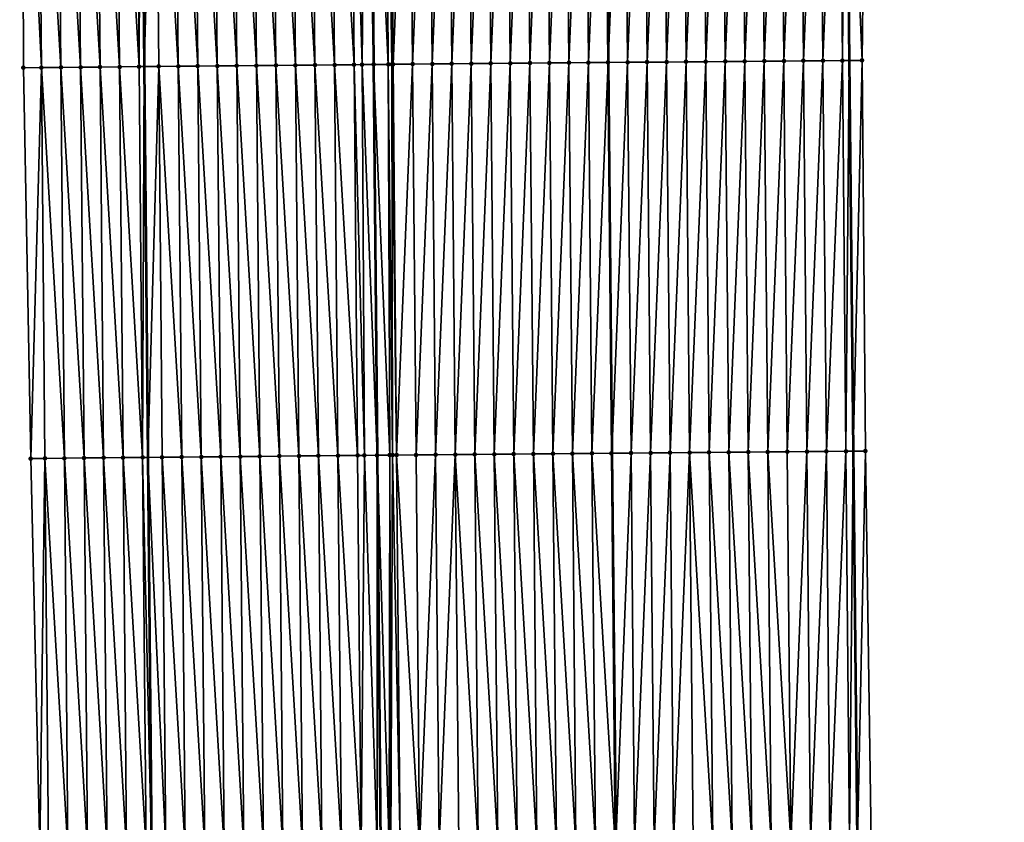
# Model space of a CAD drawing. Header units: feet. Extents: x 2010743 to 2022806, y 818705 to 837694.
# Tile 393 of 531: x 2011439 to 2011489, y 832155 to 832196. Entities that reach past the tile are written whole.
import ezdxf

# ---------------------------------------------------------------- set-up
doc = ezdxf.new("R2010")
doc.units = ezdxf.units.FT
doc.header["$MEASUREMENT"] = 0
for name, color, linetype, lineweight in [('EP_Travel Lane', 172, 'Continuous', 53), ('Road Shots', 141, 'Continuous', 100), ('STRIPING', 60, 'Continuous', 53)]:
    doc.layers.add(name, color=color, linetype=linetype, lineweight=lineweight)
doc.layers.add('I-77-MM17-21_NB-Surface-Border', color=7, linetype='Continuous')
doc.layers.add('I-77-MM17-21_NB-Surface-TIN', color=7, linetype='Continuous')

msp = doc.modelspace()

# ---------------------------------------------------------------- linework, layer by layer
at = {"layer": 'EP_Travel Lane'}
for points in [[(2011480.484, 832293.566, 313.456), (2011480.691, 832273.573, 313.939), (2011480.899, 832253.579, 314.387), (2011481.107, 832233.586, 314.886), (2011481.314, 832213.593, 315.362), (2011481.522, 832193.6, 315.84), (2011481.73, 832173.607, 316.339), (2011481.936, 832153.639, 316.832), (2011482.134, 832133.646, 317.322), (2011482.331, 832113.653, 317.803), (2011482.529, 832093.66, 318.312), (2011482.737, 832073.695, 318.789), (2011482.961, 832053.702, 319.297), (2011483.185, 832033.709, 319.77), (2011483.408, 832013.716, 320.248), (2011483.632, 831993.722, 320.705), (2011483.856, 831973.729, 321.148), (2011484.08, 831953.735, 321.622), (2011484.303, 831933.742, 322.081), (2011484.527, 831913.748, 322.499), (2011484.751, 831893.752, 322.885), (2011484.969, 831873.752, 323.278), (2011485.177, 831853.756, 323.652), (2011485.386, 831833.761, 324.021)], [(2011444.494, 832293.251, 313.631), (2011444.683, 832273.258, 314.1), (2011444.871, 832253.265, 314.597), (2011445.059, 832233.272, 315.096), (2011445.247, 832213.279, 315.587), (2011445.436, 832193.285, 316.067), (2011445.624, 832173.292, 316.56), (2011445.814, 832153.284, 317.06), (2011446.014, 832133.291, 317.55), (2011446.214, 832113.298, 318.04), (2011446.414, 832093.305, 318.558), (2011446.623, 832073.297, 319.07), (2011446.847, 832053.304, 319.57), (2011447.07, 832033.311, 320.029), (2011447.294, 832013.318, 320.502), (2011447.517, 831993.324, 320.944), (2011447.741, 831973.33, 321.378), (2011447.965, 831953.337, 321.848), (2011448.188, 831933.343, 322.303), (2011448.412, 831913.349, 322.748), (2011448.635, 831893.354, 323.147), (2011448.856, 831873.365, 323.537), (2011449.072, 831853.371, 323.961), (2011449.288, 831833.375, 324.312)]]:
    msp.add_polyline3d(points, dxfattribs=at)
at = {"layer": 'I-77-MM17-21_NB-Surface-Border', "color": 3, "linetype": 'Continuous', "lineweight": -3}
for points in [[(2011441.412, 832093.252, 318.408), (2011440.674, 832113.238, 317.868), (2011440.63, 832133.233, 317.392), (2011440.104, 832153.222, 316.892), (2011439.632, 832173.234, 316.367), (2011439.26, 832193.226, 315.866), (2011439.191, 832213.22, 315.399), (2011439.069, 832233.214, 314.91), (2011439.151, 832253.21, 314.421), (2011439.226, 832273.205, 313.936), (2011439.288, 832293.202, 313.486), (2011439.901, 832313.203, 313.053)], [(2011481.165, 832293.572, 313.433), (2011481.52, 832273.58, 313.913), (2011481.538, 832253.584, 314.367), (2011482.053, 832233.594, 314.854), (2011482.414, 832213.602, 315.328), (2011482.182, 832193.605, 315.817), (2011482.359, 832173.612, 316.32), (2011482.654, 832153.646, 316.801), (2011484.217, 832133.665, 317.26), (2011482.939, 832113.659, 317.785), (2011483.139, 832093.666, 318.292), (2011485.348, 832073.722, 318.697), (2011486.571, 832053.739, 319.159), (2011486.795, 832033.746, 319.633), (2011488.019, 832013.763, 320.064), (2011488.242, 831993.77, 320.526), (2011489.466, 831973.786, 320.932), (2011488.69, 831953.783, 321.439), (2011488.913, 831933.789, 321.898), (2011488.137, 831913.785, 322.365), (2011488.361, 831893.79, 322.756), (2011488.581, 831873.788, 323.147), (2011486.798, 831853.773, 323.598), (2011489.014, 831833.797, 323.882)]]:
    msp.add_polyline3d(points, dxfattribs=at)
at = {"layer": 'I-77-MM17-21_NB-Surface-TIN', "color": 128, "linetype": 'Continuous', "lineweight": -3}
for points in [[(2011440.183, 832193.235, 315.899), (2011440.006, 832213.228, 315.427), (2011439.191, 832213.22, 315.399)], [(2011439.26, 832193.226, 315.866), (2011440.183, 832193.235, 315.899), (2011439.191, 832213.22, 315.399)], [(2011441.183, 832193.244, 315.933), (2011441.006, 832213.238, 315.458), (2011440.006, 832213.228, 315.427)], [(2011440.183, 832193.235, 315.899), (2011441.183, 832193.244, 315.933), (2011440.006, 832213.228, 315.427)], [(2011442.183, 832193.254, 315.967), (2011442.006, 832213.248, 315.49), (2011441.006, 832213.238, 315.458)], [(2011441.183, 832193.244, 315.933), (2011442.183, 832193.254, 315.967), (2011441.006, 832213.238, 315.458)], [(2011443.183, 832193.264, 315.999), (2011443.006, 832213.257, 315.521), (2011442.006, 832213.248, 315.49)], [(2011442.183, 832193.254, 315.967), (2011443.183, 832193.264, 315.999), (2011442.006, 832213.248, 315.49)], [(2011444.183, 832193.273, 316.032), (2011444.006, 832213.267, 315.55), (2011443.006, 832213.257, 315.521)], [(2011443.183, 832193.264, 315.999), (2011444.183, 832193.273, 316.032), (2011443.006, 832213.257, 315.521)], [(2011445.183, 832193.283, 316.065), (2011445.006, 832213.276, 315.586), (2011444.006, 832213.267, 315.55)], [(2011444.183, 832193.273, 316.032), (2011445.183, 832193.283, 316.065), (2011444.006, 832213.267, 315.55)], [(2011445.183, 832193.283, 316.065), (2011445.247, 832213.279, 315.587), (2011445.006, 832213.276, 315.586)], [(2011445.183, 832193.283, 316.065), (2011445.436, 832193.285, 316.067), (2011445.247, 832213.279, 315.587)], [(2011446.006, 832213.285, 315.589), (2011445.247, 832213.279, 315.587), (2011445.436, 832193.285, 316.067)], [(2011446.183, 832193.292, 316.071), (2011446.006, 832213.285, 315.589), (2011445.436, 832193.285, 316.067)], [(2011447.183, 832193.301, 316.093), (2011447.006, 832213.295, 315.609), (2011446.006, 832213.285, 315.589)], [(2011446.183, 832193.292, 316.071), (2011447.183, 832193.301, 316.093), (2011446.006, 832213.285, 315.589)], [(2011448.183, 832193.311, 316.111), (2011448.006, 832213.304, 315.628), (2011447.006, 832213.295, 315.609)], [(2011447.183, 832193.301, 316.093), (2011448.183, 832193.311, 316.111), (2011447.006, 832213.295, 315.609)], [(2011449.183, 832193.32, 316.127), (2011449.006, 832213.313, 315.641), (2011448.006, 832213.304, 315.628)], [(2011448.183, 832193.311, 316.111), (2011449.183, 832193.32, 316.127), (2011448.006, 832213.304, 315.628)], [(2011450.183, 832193.329, 316.137), (2011450.006, 832213.322, 315.652), (2011449.006, 832213.313, 315.641)], [(2011449.183, 832193.32, 316.127), (2011450.183, 832193.329, 316.137), (2011449.006, 832213.313, 315.641)], [(2011451.183, 832193.338, 316.149), (2011451.006, 832213.331, 315.663), (2011450.006, 832213.322, 315.652)], [(2011450.183, 832193.329, 316.137), (2011451.183, 832193.338, 316.149), (2011450.006, 832213.322, 315.652)], [(2011452.183, 832193.347, 316.161), (2011452.006, 832213.341, 315.676), (2011451.006, 832213.331, 315.663)], [(2011451.183, 832193.338, 316.149), (2011452.183, 832193.347, 316.161), (2011451.006, 832213.331, 315.663)], [(2011453.183, 832193.356, 316.173), (2011453.005, 832213.35, 315.688), (2011452.006, 832213.341, 315.676)], [(2011452.183, 832193.347, 316.161), (2011453.183, 832193.356, 316.173), (2011452.006, 832213.341, 315.676)], [(2011454.183, 832193.366, 316.188), (2011454.005, 832213.359, 315.704), (2011453.005, 832213.35, 315.688)], [(2011453.183, 832193.356, 316.173), (2011454.183, 832193.366, 316.188), (2011453.005, 832213.35, 315.688)], [(2011455.183, 832193.375, 316.207), (2011455.005, 832213.368, 315.72), (2011454.005, 832213.359, 315.704)], [(2011454.183, 832193.366, 316.188), (2011455.183, 832193.375, 316.207), (2011454.005, 832213.359, 315.704)], [(2011456.183, 832193.384, 316.228), (2011456.005, 832213.378, 315.74), (2011455.005, 832213.368, 315.72)], [(2011455.183, 832193.375, 316.207), (2011456.183, 832193.384, 316.228), (2011455.005, 832213.368, 315.72)], [(2011456.596, 832193.388, 316.236), (2011456.765, 832213.385, 315.756), (2011456.005, 832213.378, 315.74)], [(2011456.183, 832193.384, 316.228), (2011456.596, 832193.388, 316.236), (2011456.005, 832213.378, 315.74)], [(2011456.596, 832193.388, 316.236), (2011457.183, 832193.394, 316.245), (2011456.765, 832213.385, 315.756)], [(2011456.765, 832213.385, 315.756), (2011457.183, 832193.394, 316.245), (2011457.005, 832213.387, 315.759)], [(2011457.937, 832193.4, 316.249), (2011457.828, 832213.394, 315.762), (2011457.005, 832213.387, 315.759)], [(2011457.937, 832193.4, 316.249), (2011457.005, 832213.387, 315.759), (2011457.183, 832193.394, 316.245)], [(2011458.121, 832193.402, 316.249), (2011458.005, 832213.396, 315.762), (2011457.828, 832213.394, 315.762)], [(2011457.937, 832193.4, 316.249), (2011458.121, 832193.402, 316.249), (2011457.828, 832213.394, 315.762)], [(2011458.183, 832193.403, 316.249), (2011459.005, 832213.404, 315.749), (2011458.005, 832213.396, 315.762)], [(2011458.121, 832193.402, 316.249), (2011458.183, 832193.403, 316.249), (2011458.005, 832213.396, 315.762)], [(2011458.183, 832193.403, 316.249), (2011459.183, 832193.411, 316.237), (2011459.005, 832213.404, 315.749)], [(2011459.183, 832193.411, 316.237), (2011460.005, 832213.413, 315.73), (2011459.005, 832213.404, 315.749)], [(2011459.183, 832193.411, 316.237), (2011460.183, 832193.42, 316.22), (2011460.005, 832213.413, 315.73)], [(2011460.183, 832193.42, 316.22), (2011461.005, 832213.421, 315.712), (2011460.005, 832213.413, 315.73)], [(2011460.183, 832193.42, 316.22), (2011461.183, 832193.428, 316.2), (2011461.005, 832213.421, 315.712)], [(2011461.183, 832193.428, 316.2), (2011462.005, 832213.43, 315.696), (2011461.005, 832213.421, 315.712)], [(2011461.183, 832193.428, 316.2), (2011462.182, 832193.437, 316.184), (2011462.005, 832213.43, 315.696)], [(2011463.005, 832213.438, 315.681), (2011462.005, 832213.43, 315.696), (2011462.182, 832193.437, 316.184)], [(2011463.182, 832193.445, 316.17), (2011463.005, 832213.438, 315.681), (2011462.182, 832193.437, 316.184)], [(2011463.182, 832193.445, 316.17), (2011464.005, 832213.447, 315.664), (2011463.005, 832213.438, 315.681)], [(2011463.182, 832193.445, 316.17), (2011464.182, 832193.454, 316.154), (2011464.005, 832213.447, 315.664)], [(2011464.182, 832193.454, 316.154), (2011465.005, 832213.455, 315.647), (2011464.005, 832213.447, 315.664)], [(2011464.182, 832193.454, 316.154), (2011465.182, 832193.462, 316.138), (2011465.005, 832213.455, 315.647)], [(2011465.182, 832193.462, 316.138), (2011466.005, 832213.464, 315.633), (2011465.005, 832213.455, 315.647)], [(2011465.182, 832193.462, 316.138), (2011466.182, 832193.471, 316.123), (2011466.005, 832213.464, 315.633)], [(2011466.182, 832193.471, 316.123), (2011467.005, 832213.472, 315.62), (2011466.005, 832213.464, 315.633)], [(2011466.182, 832193.471, 316.123), (2011467.182, 832193.479, 316.11), (2011467.005, 832213.472, 315.62)], [(2011467.182, 832193.479, 316.11), (2011468.005, 832213.481, 315.609), (2011467.005, 832213.472, 315.62)], [(2011467.182, 832193.479, 316.11), (2011468.182, 832193.488, 316.1), (2011468.005, 832213.481, 315.609)], [(2011468.182, 832193.488, 316.1), (2011469, 832213.489, 315.591), (2011468.005, 832213.481, 315.609)], [(2011468.182, 832193.488, 316.1), (2011469.182, 832193.496, 316.085), (2011469, 832213.489, 315.591)], [(2011469.005, 832213.489, 315.591), (2011469, 832213.489, 315.591), (2011469.191, 832193.496, 316.085)], [(2011469.182, 832193.496, 316.085), (2011469.191, 832193.496, 316.085), (2011469, 832213.489, 315.591)], [(2011469.005, 832213.489, 315.591), (2011469.191, 832193.496, 316.085), (2011470.005, 832213.498, 315.57)], [(2011470.182, 832193.505, 316.061), (2011470.005, 832213.498, 315.57), (2011469.191, 832193.496, 316.085)], [(2011470.182, 832193.505, 316.061), (2011471.005, 832213.506, 315.548), (2011470.005, 832213.498, 315.57)], [(2011470.182, 832193.505, 316.061), (2011471.182, 832193.513, 316.035), (2011471.005, 832213.506, 315.548)], [(2011471.182, 832193.513, 316.035), (2011472.005, 832213.515, 315.529), (2011471.005, 832213.506, 315.548)], [(2011471.182, 832193.513, 316.035), (2011472.182, 832193.521, 316.011), (2011472.005, 832213.515, 315.529)], [(2011472.182, 832193.521, 316.011), (2011473.005, 832213.523, 315.512), (2011472.005, 832213.515, 315.529)], [(2011472.182, 832193.521, 316.011), (2011473.182, 832193.53, 315.991), (2011473.005, 832213.523, 315.512)], [(2011473.182, 832193.53, 315.991), (2011474.005, 832213.531, 315.495), (2011473.005, 832213.523, 315.512)], [(2011473.182, 832193.53, 315.991), (2011474.182, 832193.538, 315.975), (2011474.005, 832213.531, 315.495)], [(2011474.182, 832193.538, 315.975), (2011475.005, 832213.54, 315.482), (2011474.005, 832213.531, 315.495)], [(2011474.182, 832193.538, 315.975), (2011475.182, 832193.547, 315.962), (2011475.005, 832213.54, 315.482)], [(2011475.182, 832193.547, 315.962), (2011476.005, 832213.549, 315.469), (2011475.005, 832213.54, 315.482)], [(2011475.182, 832193.547, 315.962), (2011476.182, 832193.555, 315.952), (2011476.005, 832213.549, 315.469)], [(2011476.182, 832193.555, 315.952), (2011477.005, 832213.557, 315.456), (2011476.005, 832213.549, 315.469)], [(2011476.182, 832193.555, 315.952), (2011477.182, 832193.564, 315.938), (2011477.005, 832213.557, 315.456)], [(2011477.182, 832193.564, 315.938), (2011478.005, 832213.566, 315.439), (2011477.005, 832213.557, 315.456)], [(2011477.182, 832193.564, 315.938), (2011478.182, 832193.572, 315.919), (2011478.005, 832213.566, 315.439)], [(2011478.182, 832193.572, 315.919), (2011479.005, 832213.574, 315.422), (2011478.005, 832213.566, 315.439)], [(2011478.182, 832193.572, 315.919), (2011479.182, 832193.581, 315.899), (2011479.005, 832213.574, 315.422)], [(2011479.182, 832193.581, 315.899), (2011480.004, 832213.582, 315.402), (2011479.005, 832213.574, 315.422)], [(2011479.182, 832193.581, 315.899), (2011480.182, 832193.589, 315.88), (2011480.004, 832213.582, 315.402)], [(2011480.182, 832193.589, 315.88), (2011481.004, 832213.591, 315.372), (2011480.004, 832213.582, 315.402)], [(2011480.182, 832193.589, 315.88), (2011481.182, 832193.597, 315.852), (2011481.004, 832213.591, 315.372)], [(2011481.182, 832193.597, 315.852), (2011481.314, 832213.593, 315.362), (2011481.004, 832213.591, 315.372)], [(2011481.182, 832193.597, 315.852), (2011481.522, 832193.6, 315.84), (2011481.314, 832213.593, 315.362)], [(2011482.182, 832193.605, 315.817), (2011482.414, 832213.602, 315.328), (2011481.314, 832213.593, 315.362)], [(2011482.182, 832193.605, 315.817), (2011481.314, 832213.593, 315.362), (2011481.522, 832193.6, 315.84)], [(2011475.359, 832173.553, 316.452), (2011476.182, 832193.555, 315.952), (2011475.182, 832193.547, 315.962)], [(2011475.359, 832173.553, 316.452), (2011476.359, 832173.562, 316.441), (2011476.182, 832193.555, 315.952)], [(2011476.359, 832173.562, 316.441), (2011477.182, 832193.564, 315.938), (2011476.182, 832193.555, 315.952)], [(2011476.359, 832173.562, 316.441), (2011477.359, 832173.571, 316.429), (2011477.182, 832193.564, 315.938)], [(2011477.359, 832173.571, 316.429), (2011478.182, 832193.572, 315.919), (2011477.182, 832193.564, 315.938)], [(2011477.359, 832173.571, 316.429), (2011478.359, 832173.579, 316.412), (2011478.182, 832193.572, 315.919)], [(2011478.359, 832173.579, 316.412), (2011479.182, 832193.581, 315.899), (2011478.182, 832193.572, 315.919)], [(2011478.359, 832173.579, 316.412), (2011479.359, 832173.587, 316.395), (2011479.182, 832193.581, 315.899)], [(2011479.359, 832173.587, 316.395), (2011480.182, 832193.589, 315.88), (2011479.182, 832193.581, 315.899)], [(2011479.359, 832173.587, 316.395), (2011480.359, 832173.596, 316.375), (2011480.182, 832193.589, 315.88)], [(2011480.359, 832173.596, 316.375), (2011481.182, 832193.597, 315.852), (2011480.182, 832193.589, 315.88)], [(2011480.359, 832173.596, 316.375), (2011481.359, 832173.604, 316.35), (2011481.182, 832193.597, 315.852)], [(2011481.359, 832173.604, 316.35), (2011481.522, 832193.6, 315.84), (2011481.182, 832193.597, 315.852)], [(2011481.359, 832173.604, 316.35), (2011481.73, 832173.607, 316.339), (2011481.522, 832193.6, 315.84)], [(2011482.182, 832193.605, 315.817), (2011481.522, 832193.6, 315.84), (2011481.73, 832173.607, 316.339)], [(2011482.182, 832193.605, 315.817), (2011481.73, 832173.607, 316.339), (2011482.359, 832173.612, 316.32)], [(2011439.26, 832193.226, 315.866), (2011439.632, 832173.234, 316.367), (2011440.183, 832193.235, 315.899)], [(2011440.361, 832173.242, 316.395), (2011440.183, 832193.235, 315.899), (2011439.632, 832173.234, 316.367)], [(2011441.361, 832173.251, 316.427), (2011441.183, 832193.244, 315.933), (2011440.183, 832193.235, 315.899)], [(2011440.361, 832173.242, 316.395), (2011441.361, 832173.251, 316.427), (2011440.183, 832193.235, 315.899)], [(2011442.361, 832173.261, 316.462), (2011442.183, 832193.254, 315.967), (2011441.183, 832193.244, 315.933)], [(2011441.361, 832173.251, 316.427), (2011442.361, 832173.261, 316.462), (2011441.183, 832193.244, 315.933)], [(2011443.361, 832173.271, 316.495), (2011443.183, 832193.264, 315.999), (2011442.183, 832193.254, 315.967)], [(2011442.361, 832173.261, 316.462), (2011443.361, 832173.271, 316.495), (2011442.183, 832193.254, 315.967)], [(2011444.361, 832173.28, 316.529), (2011444.183, 832193.273, 316.032), (2011443.183, 832193.264, 315.999)], [(2011443.361, 832173.271, 316.495), (2011444.361, 832173.28, 316.529), (2011443.183, 832193.264, 315.999)], [(2011445.36, 832173.29, 316.558), (2011445.183, 832193.283, 316.065), (2011444.183, 832193.273, 316.032)], [(2011444.361, 832173.28, 316.529), (2011445.36, 832173.29, 316.558), (2011444.183, 832193.273, 316.032)], [(2011445.36, 832173.29, 316.558), (2011445.436, 832193.285, 316.067), (2011445.183, 832193.283, 316.065)], [(2011445.36, 832173.29, 316.558), (2011445.624, 832173.292, 316.56), (2011445.436, 832193.285, 316.067)], [(2011446.183, 832193.292, 316.071), (2011445.436, 832193.285, 316.067), (2011445.624, 832173.292, 316.56)], [(2011446.36, 832173.299, 316.564), (2011446.183, 832193.292, 316.071), (2011445.624, 832173.292, 316.56)], [(2011447.36, 832173.308, 316.586), (2011447.183, 832193.301, 316.093), (2011446.183, 832193.292, 316.071)], [(2011446.36, 832173.299, 316.564), (2011447.36, 832173.308, 316.586), (2011446.183, 832193.292, 316.071)], [(2011448.36, 832173.317, 316.602), (2011448.183, 832193.311, 316.111), (2011447.183, 832193.301, 316.093)], [(2011447.36, 832173.308, 316.586), (2011448.36, 832173.317, 316.602), (2011447.183, 832193.301, 316.093)], [(2011449.36, 832173.327, 316.615), (2011449.183, 832193.32, 316.127), (2011448.183, 832193.311, 316.111)], [(2011448.36, 832173.317, 316.602), (2011449.36, 832173.327, 316.615), (2011448.183, 832193.311, 316.111)], [(2011450.36, 832173.336, 316.629), (2011450.183, 832193.329, 316.137), (2011449.183, 832193.32, 316.127)], [(2011449.36, 832173.327, 316.615), (2011450.36, 832173.336, 316.629), (2011449.183, 832193.32, 316.127)], [(2011451.36, 832173.345, 316.641), (2011451.183, 832193.338, 316.149), (2011450.183, 832193.329, 316.137)], [(2011450.36, 832173.336, 316.629), (2011451.36, 832173.345, 316.641), (2011450.183, 832193.329, 316.137)], [(2011452.36, 832173.354, 316.653), (2011452.183, 832193.347, 316.161), (2011451.183, 832193.338, 316.149)], [(2011451.36, 832173.345, 316.641), (2011452.36, 832173.354, 316.653), (2011451.183, 832193.338, 316.149)], [(2011453.36, 832173.363, 316.665), (2011453.183, 832193.356, 316.173), (2011452.183, 832193.347, 316.161)], [(2011452.36, 832173.354, 316.653), (2011453.36, 832173.363, 316.665), (2011452.183, 832193.347, 316.161)], [(2011454.36, 832173.372, 316.678), (2011454.183, 832193.366, 316.188), (2011453.183, 832193.356, 316.173)], [(2011453.36, 832173.363, 316.665), (2011454.36, 832173.372, 316.678), (2011453.183, 832193.356, 316.173)], [(2011455.36, 832173.382, 316.692), (2011455.183, 832193.375, 316.207), (2011454.183, 832193.366, 316.188)], [(2011454.36, 832173.372, 316.678), (2011455.36, 832173.382, 316.692), (2011454.183, 832193.366, 316.188)], [(2011456.36, 832173.391, 316.714), (2011456.183, 832193.384, 316.228), (2011455.183, 832193.375, 316.207)], [(2011455.36, 832173.382, 316.692), (2011456.36, 832173.391, 316.714), (2011455.183, 832193.375, 316.207)], [(2011456.715, 832173.394, 316.721), (2011456.596, 832193.388, 316.236), (2011456.183, 832193.384, 316.228)], [(2011456.36, 832173.391, 316.714), (2011456.715, 832173.394, 316.721), (2011456.183, 832193.384, 316.228)], [(2011456.596, 832193.388, 316.236), (2011457.36, 832173.4, 316.73), (2011457.183, 832193.394, 316.245)], [(2011456.715, 832173.394, 316.721), (2011457.36, 832173.4, 316.73), (2011456.596, 832193.388, 316.236)], [(2011458.011, 832173.406, 316.735), (2011457.937, 832193.4, 316.249), (2011457.183, 832193.394, 316.245)], [(2011458.011, 832173.406, 316.735), (2011457.183, 832193.394, 316.245), (2011457.36, 832173.4, 316.73)], [(2011458.156, 832173.408, 316.735), (2011458.121, 832193.402, 316.249), (2011457.937, 832193.4, 316.249)], [(2011458.011, 832173.406, 316.735), (2011458.156, 832173.408, 316.735), (2011457.937, 832193.4, 316.249)], [(2011458.36, 832173.409, 316.734), (2011458.183, 832193.403, 316.249), (2011458.121, 832193.402, 316.249)], [(2011458.156, 832173.408, 316.735), (2011458.36, 832173.409, 316.734), (2011458.121, 832193.402, 316.249)], [(2011458.36, 832173.409, 316.734), (2011459.183, 832193.411, 316.237), (2011458.183, 832193.403, 316.249)], [(2011458.36, 832173.409, 316.734), (2011459.36, 832173.418, 316.724), (2011459.183, 832193.411, 316.237)], [(2011459.36, 832173.418, 316.724), (2011460.183, 832193.42, 316.22), (2011459.183, 832193.411, 316.237)], [(2011459.36, 832173.418, 316.724), (2011460.36, 832173.426, 316.708), (2011460.183, 832193.42, 316.22)], [(2011460.36, 832173.426, 316.708), (2011461.183, 832193.428, 316.2), (2011460.183, 832193.42, 316.22)], [(2011460.36, 832173.426, 316.708), (2011461.36, 832173.435, 316.688), (2011461.183, 832193.428, 316.2)], [(2011461.36, 832173.435, 316.688), (2011462.182, 832193.437, 316.184), (2011461.183, 832193.428, 316.2)], [(2011461.36, 832173.435, 316.688), (2011462.36, 832173.443, 316.672), (2011462.182, 832193.437, 316.184)], [(2011463.182, 832193.445, 316.17), (2011462.182, 832193.437, 316.184), (2011462.36, 832173.443, 316.672)], [(2011463.36, 832173.452, 316.657), (2011463.182, 832193.445, 316.17), (2011462.36, 832173.443, 316.672)], [(2011463.36, 832173.452, 316.657), (2011464.182, 832193.454, 316.154), (2011463.182, 832193.445, 316.17)], [(2011463.36, 832173.452, 316.657), (2011464.36, 832173.46, 316.641), (2011464.182, 832193.454, 316.154)], [(2011464.36, 832173.46, 316.641), (2011465.182, 832193.462, 316.138), (2011464.182, 832193.454, 316.154)], [(2011464.36, 832173.46, 316.641), (2011465.36, 832173.469, 316.625), (2011465.182, 832193.462, 316.138)], [(2011465.36, 832173.469, 316.625), (2011466.182, 832193.471, 316.123), (2011465.182, 832193.462, 316.138)], [(2011465.36, 832173.469, 316.625), (2011466.36, 832173.477, 316.609), (2011466.182, 832193.471, 316.123)], [(2011466.36, 832173.477, 316.609), (2011467.182, 832193.479, 316.11), (2011466.182, 832193.471, 316.123)], [(2011466.36, 832173.477, 316.609), (2011467.36, 832173.486, 316.596), (2011467.182, 832193.479, 316.11)], [(2011467.36, 832173.486, 316.596), (2011468.182, 832193.488, 316.1), (2011467.182, 832193.479, 316.11)], [(2011467.36, 832173.486, 316.596), (2011468.36, 832173.495, 316.589), (2011468.182, 832193.488, 316.1)], [(2011468.36, 832173.495, 316.589), (2011469.182, 832193.496, 316.085), (2011468.182, 832193.488, 316.1)], [(2011468.36, 832173.495, 316.589), (2011469.36, 832173.503, 316.571), (2011469.182, 832193.496, 316.085)], [(2011469.36, 832173.503, 316.571), (2011469.191, 832193.496, 316.085), (2011469.182, 832193.496, 316.085)], [(2011470.182, 832193.505, 316.061), (2011469.191, 832193.496, 316.085), (2011469.383, 832173.503, 316.57)], [(2011469.36, 832173.503, 316.571), (2011469.383, 832173.503, 316.57), (2011469.191, 832193.496, 316.085)], [(2011470.36, 832173.511, 316.547), (2011470.182, 832193.505, 316.061), (2011469.383, 832173.503, 316.57)], [(2011470.36, 832173.511, 316.547), (2011471.182, 832193.513, 316.035), (2011470.182, 832193.505, 316.061)], [(2011470.36, 832173.511, 316.547), (2011471.359, 832173.52, 316.522), (2011471.182, 832193.513, 316.035)], [(2011471.359, 832173.52, 316.522), (2011472.182, 832193.521, 316.011), (2011471.182, 832193.513, 316.035)], [(2011471.359, 832173.52, 316.522), (2011472.359, 832173.528, 316.5), (2011472.182, 832193.521, 316.011)], [(2011472.359, 832173.528, 316.5), (2011473.182, 832193.53, 315.991), (2011472.182, 832193.521, 316.011)], [(2011472.359, 832173.528, 316.5), (2011473.359, 832173.536, 316.481), (2011473.182, 832193.53, 315.991)], [(2011473.359, 832173.536, 316.481), (2011474.182, 832193.538, 315.975), (2011473.182, 832193.53, 315.991)], [(2011473.359, 832173.536, 316.481), (2011474.359, 832173.545, 316.465), (2011474.182, 832193.538, 315.975)], [(2011474.359, 832173.545, 316.465), (2011475.182, 832193.547, 315.962), (2011474.182, 832193.538, 315.975)], [(2011474.359, 832173.545, 316.465), (2011475.359, 832173.553, 316.452), (2011475.182, 832193.547, 315.962)], [(2011456.54, 832153.395, 317.217), (2011456.36, 832173.391, 316.714), (2011455.36, 832173.382, 316.692)], [(2011456.54, 832153.395, 317.217), (2011456.715, 832173.394, 316.721), (2011456.36, 832173.391, 316.714)], [(2011456.54, 832153.395, 317.217), (2011457.368, 832153.403, 317.232), (2011456.715, 832173.394, 316.721)], [(2011457.368, 832153.403, 317.232), (2011457.36, 832173.4, 316.73), (2011456.715, 832173.394, 316.721)], [(2011457.988, 832153.41, 317.236), (2011458.011, 832173.406, 316.735), (2011457.36, 832173.4, 316.73)], [(2011457.988, 832153.41, 317.236), (2011457.36, 832173.4, 316.73), (2011457.54, 832153.405, 317.234)], [(2011457.368, 832153.403, 317.232), (2011457.54, 832153.405, 317.234), (2011457.36, 832173.4, 316.73)], [(2011457.988, 832153.41, 317.236), (2011458.073, 832153.411, 317.236), (2011458.011, 832173.406, 316.735)], [(2011458.073, 832153.411, 317.236), (2011458.156, 832173.408, 316.735), (2011458.011, 832173.406, 316.735)], [(2011458.073, 832153.411, 317.236), (2011458.54, 832153.415, 317.234), (2011458.156, 832173.408, 316.735)], [(2011458.54, 832153.415, 317.234), (2011458.36, 832173.409, 316.734), (2011458.156, 832173.408, 316.735)], [(2011459.54, 832153.425, 317.222), (2011459.36, 832173.418, 316.724), (2011458.36, 832173.409, 316.734)], [(2011458.54, 832153.415, 317.234), (2011459.54, 832153.425, 317.222), (2011458.36, 832173.409, 316.734)], [(2011459.54, 832153.425, 317.222), (2011460.36, 832173.426, 316.708), (2011459.36, 832173.418, 316.724)], [(2011459.54, 832153.425, 317.222), (2011460.54, 832153.434, 317.203), (2011460.36, 832173.426, 316.708)], [(2011460.54, 832153.434, 317.203), (2011461.36, 832173.435, 316.688), (2011460.36, 832173.426, 316.708)], [(2011460.54, 832153.434, 317.203), (2011461.54, 832153.444, 317.187), (2011461.36, 832173.435, 316.688)], [(2011462.54, 832153.454, 317.17), (2011462.36, 832173.443, 316.672), (2011461.36, 832173.435, 316.688)], [(2011462.54, 832153.454, 317.17), (2011461.36, 832173.435, 316.688), (2011461.54, 832153.444, 317.187)], [(2011463.54, 832153.463, 317.152), (2011463.36, 832173.452, 316.657), (2011462.36, 832173.443, 316.672)], [(2011462.54, 832153.454, 317.17), (2011463.54, 832153.463, 317.152), (2011462.36, 832173.443, 316.672)], [(2011464.54, 832153.473, 317.136), (2011464.36, 832173.46, 316.641), (2011463.36, 832173.452, 316.657)], [(2011463.54, 832153.463, 317.152), (2011464.54, 832153.473, 317.136), (2011463.36, 832173.452, 316.657)], [(2011465.54, 832153.482, 317.118), (2011465.36, 832173.469, 316.625), (2011464.36, 832173.46, 316.641)], [(2011464.54, 832153.473, 317.136), (2011465.54, 832153.482, 317.118), (2011464.36, 832173.46, 316.641)], [(2011466.54, 832153.492, 317.105), (2011466.36, 832173.477, 316.609), (2011465.36, 832173.469, 316.625)], [(2011465.54, 832153.482, 317.118), (2011466.54, 832153.492, 317.105), (2011465.36, 832173.469, 316.625)], [(2011467.54, 832153.502, 317.092), (2011467.36, 832173.486, 316.596), (2011466.36, 832173.477, 316.609)], [(2011466.54, 832153.492, 317.105), (2011467.54, 832153.502, 317.092), (2011466.36, 832173.477, 316.609)], [(2011468.54, 832153.511, 317.076), (2011468.36, 832173.495, 316.589), (2011467.36, 832173.486, 316.596)], [(2011467.54, 832153.502, 317.092), (2011468.54, 832153.511, 317.076), (2011467.36, 832173.486, 316.596)], [(2011469.54, 832153.521, 317.063), (2011469.36, 832173.503, 316.571), (2011468.36, 832173.495, 316.589)], [(2011468.54, 832153.511, 317.076), (2011469.54, 832153.521, 317.063), (2011468.36, 832173.495, 316.589)], [(2011469.54, 832153.521, 317.063), (2011469.383, 832173.503, 316.57), (2011469.36, 832173.503, 316.571)], [(2011470.36, 832173.511, 316.547), (2011469.383, 832173.503, 316.57), (2011469.575, 832153.521, 317.062)], [(2011469.54, 832153.521, 317.063), (2011469.575, 832153.521, 317.062), (2011469.383, 832173.503, 316.57)], [(2011470.54, 832153.531, 317.046), (2011470.36, 832173.511, 316.547), (2011469.575, 832153.521, 317.062)], [(2011470.54, 832153.531, 317.046), (2011471.359, 832173.52, 316.522), (2011470.36, 832173.511, 316.547)], [(2011470.54, 832153.531, 317.046), (2011471.54, 832153.54, 317.026), (2011471.359, 832173.52, 316.522)], [(2011471.54, 832153.54, 317.026), (2011472.359, 832173.528, 316.5), (2011471.359, 832173.52, 316.522)], [(2011471.54, 832153.54, 317.026), (2011472.54, 832153.549, 317.003), (2011472.359, 832173.528, 316.5)], [(2011472.54, 832153.549, 317.003), (2011473.359, 832173.536, 316.481), (2011472.359, 832173.528, 316.5)], [(2011472.54, 832153.549, 317.003), (2011473.539, 832153.559, 316.983), (2011473.359, 832173.536, 316.481)], [(2011474.539, 832153.569, 316.97), (2011474.359, 832173.545, 316.465), (2011473.359, 832173.536, 316.481)], [(2011473.539, 832153.559, 316.983), (2011474.539, 832153.569, 316.97), (2011473.359, 832173.536, 316.481)], [(2011475.539, 832153.578, 316.954), (2011475.359, 832173.553, 316.452), (2011474.359, 832173.545, 316.465)], [(2011474.539, 832153.569, 316.97), (2011475.539, 832153.578, 316.954), (2011474.359, 832173.545, 316.465)], [(2011476.539, 832153.588, 316.939), (2011476.359, 832173.562, 316.441), (2011475.359, 832173.553, 316.452)], [(2011475.539, 832153.578, 316.954), (2011476.539, 832153.588, 316.939), (2011475.359, 832173.553, 316.452)], [(2011477.539, 832153.597, 316.925), (2011477.359, 832173.571, 316.429), (2011476.359, 832173.562, 316.441)], [(2011476.539, 832153.588, 316.939), (2011477.539, 832153.597, 316.925), (2011476.359, 832173.562, 316.441)], [(2011478.539, 832153.607, 316.909), (2011478.359, 832173.579, 316.412), (2011477.359, 832173.571, 316.429)], [(2011477.539, 832153.597, 316.925), (2011478.539, 832153.607, 316.909), (2011477.359, 832173.571, 316.429)], [(2011478.539, 832153.607, 316.909), (2011479.359, 832173.587, 316.395), (2011478.359, 832173.579, 316.412)], [(2011478.539, 832153.607, 316.909), (2011479.539, 832153.617, 316.89), (2011479.359, 832173.587, 316.395)], [(2011479.539, 832153.617, 316.89), (2011480.359, 832173.596, 316.375), (2011479.359, 832173.587, 316.395)], [(2011479.539, 832153.617, 316.89), (2011480.539, 832153.626, 316.866), (2011480.359, 832173.596, 316.375)], [(2011480.539, 832153.626, 316.866), (2011481.359, 832173.604, 316.35), (2011480.359, 832173.596, 316.375)], [(2011480.539, 832153.626, 316.866), (2011481.539, 832153.635, 316.835), (2011481.359, 832173.604, 316.35)], [(2011481.539, 832153.635, 316.835), (2011481.73, 832173.607, 316.339), (2011481.359, 832173.604, 316.35)], [(2011481.539, 832153.635, 316.835), (2011481.936, 832153.639, 316.832), (2011481.73, 832173.607, 316.339)], [(2011481.958, 832153.639, 316.832), (2011482.359, 832173.612, 316.32), (2011481.73, 832173.607, 316.339)], [(2011481.958, 832153.639, 316.832), (2011481.73, 832173.607, 316.339), (2011481.936, 832153.639, 316.832)], [(2011481.958, 832153.639, 316.832), (2011482.654, 832153.646, 316.801), (2011482.359, 832173.612, 316.32)], [(2011440.104, 832153.222, 316.892), (2011440.361, 832173.242, 316.395), (2011439.632, 832173.234, 316.367)], [(2011440.541, 832153.227, 316.906), (2011440.361, 832173.242, 316.395), (2011440.104, 832153.222, 316.892)], [(2011441.541, 832153.238, 316.935), (2011441.361, 832173.251, 316.427), (2011440.361, 832173.242, 316.395)], [(2011440.541, 832153.227, 316.906), (2011441.541, 832153.238, 316.935), (2011440.361, 832173.242, 316.395)], [(2011442.541, 832153.249, 316.969), (2011442.361, 832173.261, 316.462), (2011441.361, 832173.251, 316.427)], [(2011441.541, 832153.238, 316.935), (2011442.541, 832153.249, 316.969), (2011441.361, 832173.251, 316.427)], [(2011443.541, 832153.26, 317.004), (2011443.361, 832173.271, 316.495), (2011442.361, 832173.261, 316.462)], [(2011442.541, 832153.249, 316.969), (2011443.541, 832153.26, 317.004), (2011442.361, 832173.261, 316.462)], [(2011444.541, 832153.27, 317.034), (2011444.361, 832173.28, 316.529), (2011443.361, 832173.271, 316.495)], [(2011443.541, 832153.26, 317.004), (2011444.541, 832153.27, 317.034), (2011443.361, 832173.271, 316.495)], [(2011445.541, 832153.281, 317.056), (2011445.36, 832173.29, 316.558), (2011444.361, 832173.28, 316.529)], [(2011444.541, 832153.27, 317.034), (2011445.541, 832153.281, 317.056), (2011444.361, 832173.28, 316.529)], [(2011445.36, 832173.29, 316.558), (2011445.814, 832153.284, 317.06), (2011445.624, 832173.292, 316.56)], [(2011445.541, 832153.281, 317.056), (2011445.814, 832153.284, 317.06), (2011445.36, 832173.29, 316.558)], [(2011446.541, 832153.291, 317.07), (2011446.36, 832173.299, 316.564), (2011445.624, 832173.292, 316.56)], [(2011446.541, 832153.291, 317.07), (2011445.624, 832173.292, 316.56), (2011445.814, 832153.284, 317.06)], [(2011447.541, 832153.302, 317.089), (2011447.36, 832173.308, 316.586), (2011446.36, 832173.299, 316.564)], [(2011446.541, 832153.291, 317.07), (2011447.541, 832153.302, 317.089), (2011446.36, 832173.299, 316.564)], [(2011448.541, 832153.312, 317.106), (2011448.36, 832173.317, 316.602), (2011447.36, 832173.308, 316.586)], [(2011447.541, 832153.302, 317.089), (2011448.541, 832153.312, 317.106), (2011447.36, 832173.308, 316.586)], [(2011449.541, 832153.322, 317.121), (2011449.36, 832173.327, 316.615), (2011448.36, 832173.317, 316.602)], [(2011448.541, 832153.312, 317.106), (2011449.541, 832153.322, 317.121), (2011448.36, 832173.317, 316.602)], [(2011450.541, 832153.333, 317.135), (2011450.36, 832173.336, 316.629), (2011449.36, 832173.327, 316.615)], [(2011449.541, 832153.322, 317.121), (2011450.541, 832153.333, 317.135), (2011449.36, 832173.327, 316.615)], [(2011451.541, 832153.343, 317.146), (2011451.36, 832173.345, 316.641), (2011450.36, 832173.336, 316.629)], [(2011450.541, 832153.333, 317.135), (2011451.541, 832153.343, 317.146), (2011450.36, 832173.336, 316.629)], [(2011452.54, 832153.353, 317.157), (2011452.36, 832173.354, 316.653), (2011451.36, 832173.345, 316.641)], [(2011451.541, 832153.343, 317.146), (2011452.54, 832153.353, 317.157), (2011451.36, 832173.345, 316.641)], [(2011453.54, 832153.364, 317.168), (2011453.36, 832173.363, 316.665), (2011452.36, 832173.354, 316.653)], [(2011452.54, 832153.353, 317.157), (2011453.54, 832153.364, 317.168), (2011452.36, 832173.354, 316.653)], [(2011454.54, 832153.374, 317.18), (2011454.36, 832173.372, 316.678), (2011453.36, 832173.363, 316.665)], [(2011453.54, 832153.364, 317.168), (2011454.54, 832153.374, 317.18), (2011453.36, 832173.363, 316.665)], [(2011455.54, 832153.384, 317.196), (2011455.36, 832173.382, 316.692), (2011454.36, 832173.372, 316.678)], [(2011454.54, 832153.374, 317.18), (2011455.54, 832153.384, 317.196), (2011454.36, 832173.372, 316.678)], [(2011455.54, 832153.384, 317.196), (2011456.54, 832153.395, 317.217), (2011455.36, 832173.382, 316.692)]]:
    msp.add_3dface(points, dxfattribs=at)
at = {"layer": 'Road Shots', "lineweight": 100}
for p in [(2011476.182, 832193.555, 315.952), (2011477.182, 832193.564, 315.938), (2011478.182, 832193.572, 315.919), (2011479.182, 832193.581, 315.899), (2011480.182, 832193.589, 315.88), (2011481.182, 832193.597, 315.852), (2011482.182, 832193.605, 315.817), (2011439.26, 832193.226, 315.866), (2011440.183, 832193.235, 315.899), (2011441.183, 832193.244, 315.933), (2011442.183, 832193.254, 315.967), (2011443.183, 832193.264, 315.999), (2011444.183, 832193.273, 316.032), (2011445.183, 832193.283, 316.065), (2011446.183, 832193.292, 316.071), (2011447.183, 832193.301, 316.093), (2011448.183, 832193.311, 316.111), (2011449.183, 832193.32, 316.127), (2011450.183, 832193.329, 316.137), (2011451.183, 832193.338, 316.149), (2011452.183, 832193.347, 316.161), (2011453.183, 832193.356, 316.173), (2011454.183, 832193.366, 316.188), (2011455.183, 832193.375, 316.207), (2011456.183, 832193.384, 316.228), (2011456.596, 832193.388, 316.236), (2011457.183, 832193.394, 316.245), (2011457.937, 832193.4, 316.249), (2011458.121, 832193.402, 316.249), (2011458.183, 832193.403, 316.249), (2011459.183, 832193.411, 316.237), (2011460.183, 832193.42, 316.22), (2011461.183, 832193.428, 316.2), (2011462.182, 832193.437, 316.184), (2011463.182, 832193.445, 316.17), (2011464.182, 832193.454, 316.154), (2011465.182, 832193.462, 316.138), (2011466.182, 832193.471, 316.123), (2011467.182, 832193.479, 316.11), (2011468.182, 832193.488, 316.1), (2011469.182, 832193.496, 316.085), (2011470.182, 832193.505, 316.061), (2011471.182, 832193.513, 316.035), (2011472.182, 832193.521, 316.011), (2011473.182, 832193.53, 315.991), (2011474.182, 832193.538, 315.975), (2011475.182, 832193.547, 315.962), (2011456.36, 832173.391, 316.714), (2011456.715, 832173.394, 316.721), (2011457.36, 832173.4, 316.73), (2011458.011, 832173.406, 316.735), (2011458.156, 832173.408, 316.735), (2011458.36, 832173.409, 316.734), (2011459.36, 832173.418, 316.724), (2011460.36, 832173.426, 316.708), (2011461.36, 832173.435, 316.688), (2011462.36, 832173.443, 316.672), (2011463.36, 832173.452, 316.657), (2011464.36, 832173.46, 316.641), (2011465.36, 832173.469, 316.625), (2011466.36, 832173.477, 316.609), (2011467.36, 832173.486, 316.596), (2011468.36, 832173.495, 316.589), (2011469.36, 832173.503, 316.571), (2011470.36, 832173.511, 316.547), (2011471.359, 832173.52, 316.522), (2011472.359, 832173.528, 316.5), (2011473.359, 832173.536, 316.481), (2011474.359, 832173.545, 316.465), (2011475.359, 832173.553, 316.452), (2011476.359, 832173.562, 316.441), (2011477.359, 832173.571, 316.429), (2011478.359, 832173.579, 316.412), (2011479.359, 832173.587, 316.395), (2011480.359, 832173.596, 316.375), (2011481.359, 832173.604, 316.35), (2011482.359, 832173.612, 316.32), (2011439.632, 832173.234, 316.367), (2011440.361, 832173.242, 316.395), (2011441.361, 832173.251, 316.427), (2011442.361, 832173.261, 316.462), (2011443.361, 832173.271, 316.495), (2011444.361, 832173.28, 316.529), (2011445.36, 832173.29, 316.558), (2011446.36, 832173.299, 316.564), (2011447.36, 832173.308, 316.586), (2011448.36, 832173.317, 316.602), (2011449.36, 832173.327, 316.615), (2011450.36, 832173.336, 316.629), (2011451.36, 832173.345, 316.641), (2011452.36, 832173.354, 316.653), (2011453.36, 832173.363, 316.665), (2011454.36, 832173.372, 316.678), (2011455.36, 832173.382, 316.692)]:
    msp.add_point(p, dxfattribs=at)
at = {"layer": 'STRIPING'}
for points in [[(2011456.296, 832293.359, 313.759), (2011456.473, 832273.365, 314.238), (2011456.651, 832253.373, 314.746), (2011456.828, 832233.38, 315.256), (2011457.005, 832213.387, 315.759), (2011457.183, 832193.394, 316.245), (2011457.36, 832173.4, 316.73), (2011457.54, 832153.405, 317.234), (2011457.74, 832133.412, 317.724), (2011457.94, 832113.419, 318.199), (2011458.14, 832093.427, 318.721), (2011458.349, 832073.432, 319.224), (2011458.573, 832053.439, 319.711), (2011458.797, 832033.446, 320.18), (2011459.02, 832013.452, 320.654), (2011459.244, 831993.459, 321.101), (2011459.468, 831973.464, 321.529), (2011459.691, 831953.472, 322.012), (2011459.915, 831933.478, 322.465), (2011460.139, 831913.484, 322.893), (2011460.362, 831893.489, 323.298), (2011460.583, 831873.495, 323.7), (2011460.799, 831853.5, 324.108), (2011461.015, 831833.505, 324.476)], [(2011468.236, 832293.46, 313.565), (2011468.427, 832273.467, 314.037), (2011468.618, 832253.474, 314.567), (2011468.809, 832233.482, 315.083), (2011469, 832213.489, 315.591), (2011469.191, 832193.496, 316.085), (2011469.383, 832173.503, 316.57), (2011469.575, 832153.521, 317.062), (2011469.775, 832133.528, 317.555), (2011469.976, 832113.535, 318.036), (2011470.176, 832093.543, 318.542), (2011470.386, 832073.562, 319.037), (2011470.61, 832053.569, 319.525), (2011470.834, 832033.576, 319.995), (2011471.057, 832013.583, 320.468), (2011471.281, 831993.589, 320.933), (2011471.505, 831973.595, 321.365), (2011471.728, 831953.602, 321.84), (2011471.952, 831933.609, 322.29), (2011472.176, 831913.614, 322.715), (2011472.399, 831893.62, 323.121), (2011472.62, 831873.622, 323.528), (2011472.836, 831853.627, 323.912), (2011473.053, 831833.632, 324.287)]]:
    msp.add_polyline3d(points, dxfattribs=at)

doc.saveas('drawing.dxf')
